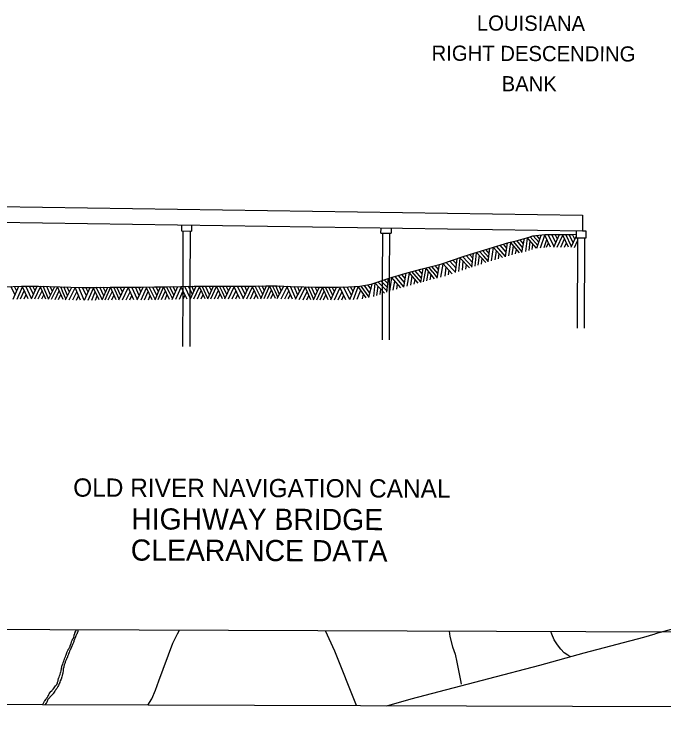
# Model space of a CAD drawing. Extents: x 3146026 to 3183936, y 897894 to 923344.
# Drawn here: x 3162279 to 3165837, y 903274 to 907121 of the extents above; entities that cross this region are included whole.
import ezdxf

# ---------------------------------------------------------------- set-up
doc = ezdxf.new("R2010")
doc.units = 0
for name, color, linetype in [('V-ANNO-SYMB', 7, 'Continuous'), ('V-GRID-FRAM', 7, 'Continuous'), ('V-TOPO-SHOR', 7, 'Continuous')]:
    doc.layers.add(name, color=color, linetype=linetype)

msp = doc.modelspace()

# ---------------------------------------------------------------- linework, layer by layer
at = {"layer": 'V-ANNO-SYMB'}
for p, q in [((3158931.3, 906113.6), (3165391, 906018)), ((3165391.8, 905931.1), (3158932.2, 906025)), ((3165391, 906018), (3165391.8, 905931.1)), ((3163196.2, 905963.1), (3163196.1, 905931.9)), ((3163251.7, 905931.7), (3163251.8, 905962.2)), ((3164287.8, 905919.7), (3164287.9, 905947.2)), ((3164343.5, 905946.4), (3164343.4, 905919.5)), ((3163196.1, 905931.9), (3163251.7, 905931.7)), ((3163204.4, 905628.3), (3163205.3, 905931.8)), ((3163242.3, 905931.7), (3163241.4, 905629)), ((3164287.8, 905919.7), (3164343.4, 905919.5)), ((3164296.3, 905662.3), (3164297, 905919.6)), ((3164334, 905919.5), (3164333.3, 905674.5)), ((3165156.8, 905888), (3165140.5, 905906.9)), ((3165140.8, 905836.9), (3165164.8, 905909.8)), ((3165161.4, 905839.3), (3165184.5, 905908.8)), ((3165216.4, 905843), (3165182.6, 905912)), ((3165235.4, 905845.3), (3165202.7, 905912.4)), ((3165244.9, 905867.1), (3165222.8, 905912.8)), ((3165234.6, 905843.4), (3165265.4, 905913.6)), ((3165253.6, 905887.6), (3165241.4, 905913.1)), ((3165252.7, 905843.7), (3165283.2, 905909.9)), ((3165314.6, 905843.9), (3165281.7, 905913.4)), ((3165330.4, 905846.1), (3165298.8, 905913.5)), ((3165339.7, 905866.3), (3165317.6, 905913.5)), ((3165349.3, 905887.3), (3165337, 905913.6)), ((3165355.6, 905931.7), (3165355.5, 905894.9)), ((3165411.1, 905931.2), (3165391.8, 905931.1)), ((3165411, 905894.8), (3165411.1, 905931.2)), ((3164987.7, 905795.9), (3164999, 905868)), ((3165045.7, 905811.4), (3164996.7, 905870.7)), ((3165059.8, 905817.1), (3165013.2, 905875.1)), ((3165064, 905838.9), (3165031.5, 905879.6)), ((3165068.5, 905861.6), (3165050.4, 905884.3)), ((3165059.3, 905814.7), (3165073.8, 905890.3)), ((3165080.9, 905819.7), (3165089.8, 905893.5)), ((3165138.9, 905837.6), (3165088.5, 905895.5)), ((3165099, 905825.6), (3165105, 905876.5)), ((3165146.1, 905853), (3165105.1, 905900.3)), ((3165151.7, 905870.1), (3165121.6, 905904.8)), ((3165181.2, 905841.6), (3165195.7, 905885.3)), ((3165272.6, 905843.7), (3165293.2, 905889)), ((3165329.4, 905843.9), (3165355.5, 905901.4)), ((3165347.2, 905841.3), (3165363.8, 905877.9)), ((3165355.5, 905894.9), (3165411, 905894.8)), ((3165363.8, 905894.9), (3165362.4, 905398.6)), ((3165401.5, 905894.8), (3165400, 905399.9)), ((3164880.2, 905809.1), (3164860.9, 905831.1)), ((3164873.7, 905762.2), (3164884.3, 905838.2)), ((3164893.5, 905768.2), (3164903.8, 905840.7)), ((3164952.7, 905786.2), (3164901.5, 905843.4)), ((3164969.5, 905792.8), (3164920.7, 905849.2)), ((3164973.1, 905816.3), (3164940, 905854.8)), ((3164976.2, 905838.3), (3164957.9, 905859.9)), ((3164969.2, 905790.7), (3164981, 905866.5)), ((3165005, 905800.9), (3165013.9, 905849.9)), ((3165024.7, 905806), (3165029.2, 905831.3)), ((3165114.6, 905830.5), (3165119, 905860.4)), ((3165194.1, 905842.6), (3165204.7, 905866.8)), ((3165292.9, 905843.8), (3165303.5, 905867.2)), ((3164786.4, 905736.3), (3164735.7, 905790.8)), ((3164789, 905758.4), (3164753.6, 905796.7)), ((3164791.8, 905781.3), (3164772.1, 905802.7)), ((3164786, 905734), (3164795.1, 905810.4)), ((3164802.5, 905739.3), (3164811.2, 905813.1)), ((3164861.9, 905758.4), (3164810, 905814.9)), ((3164820.2, 905745.1), (3164826.4, 905796.8)), ((3164850.5, 905793.8), (3164826.5, 905820.2)), ((3164877.8, 905787.5), (3164842.7, 905825.4)), ((3164875.2, 905767.2), (3164850.5, 905793.8)), ((3164912.6, 905774), (3164919.5, 905823.3)), ((3164931.4, 905779.7), (3164935, 905805.9)), ((3164678.3, 905697.8), (3164625.6, 905753.8)), ((3164695.7, 905705.7), (3164644.7, 905760.1)), ((3164698.4, 905729.3), (3164663.8, 905766.4)), ((3164700.8, 905751.7), (3164681.5, 905772.3)), ((3164696.2, 905703.7), (3164704.2, 905780)), ((3164714.5, 905709.9), (3164722.1, 905782.5)), ((3164773, 905730), (3164719.5, 905785.3)), ((3164733.3, 905716.4), (3164738.3, 905765.9)), ((3164837.8, 905750.7), (3164841.4, 905780.6)), ((3164509.3, 905674.2), (3164475.7, 905714.1)), ((3164513.1, 905697), (3164494.5, 905719.3)), ((3164505.2, 905650), (3164517.8, 905725.9)), ((3164520.4, 905654.2), (3164534.2, 905727.3)), ((3164581.2, 905669.5), (3164533, 905729.2)), ((3164572.2, 905705.6), (3164549.8, 905733.4)), ((3164599.5, 905698.2), (3164566.3, 905737.6)), ((3164603.3, 905720), (3164584.7, 905742.6)), ((3164595.2, 905673.3), (3164608.3, 905748.9)), ((3164615.3, 905678.6), (3164628, 905750.8)), ((3164638.4, 905684.7), (3164644.2, 905734.2)), ((3164657.1, 905690.8), (3164660.1, 905717.1)), ((3164752.5, 905723), (3164755, 905748.5)), ((3164336.2, 905603), (3164348, 905675.3)), ((3164395.7, 905619.7), (3164345.7, 905678)), ((3164413.5, 905626.7), (3164365, 905683.4)), ((3164417.3, 905650.2), (3164384.4, 905688.9)), ((3164420.5, 905672.3), (3164402.3, 905693.9)), ((3164413.2, 905624.6), (3164425.4, 905700.4)), ((3164431.3, 905629.7), (3164443.4, 905701.7)), ((3164491, 905646.1), (3164441.1, 905704.6)), ((3164450.5, 905635), (3164458.6, 905684.1)), ((3164505.6, 905652.4), (3164457.5, 905709.1)), ((3164538.8, 905658.9), (3164548.3, 905710.1)), ((3164556.7, 905663.4), (3164562.2, 905693.1)), ((3164596, 905677.9), (3164572.6, 905705.7)), ((3164233.2, 905613.9), (3164216.4, 905637.5)), ((3164221.5, 905567.6), (3164240.1, 905642.3)), ((3164247.9, 905572.1), (3164256, 905646)), ((3164307.4, 905592), (3164254.7, 905647.9)), ((3164295.6, 905627.3), (3164271.1, 905653.3)), ((3164323.2, 905621.7), (3164287.3, 905658.8)), ((3164295.3, 905334.9), (3164296.3, 905662.3)), ((3164325.4, 905643.8), (3164305.3, 905665)), ((3164320.6, 905596.6), (3164328.4, 905672.9)), ((3164333.3, 905674.5), (3164332.3, 905334.8)), ((3164355.3, 905608.4), (3164363.3, 905657.5)), ((3164374.3, 905613.7), (3164378.4, 905639.8)), ((3164470.1, 905640.4), (3164474.2, 905665.7)), ((3162284.5, 905581.5), (3162261.5, 905627.6)), ((3162274.6, 905558.3), (3162304.9, 905628.8)), ((3162293.3, 905601.9), (3162280.5, 905628.1)), ((3162295.3, 905558.9), (3162324.5, 905626)), ((3162314, 905559.5), (3162334.6, 905604.8)), ((3162355.9, 905559.8), (3162322.9, 905629.2)), ((3162375, 905561.9), (3162343, 905629.4)), ((3162384.7, 905583.6), (3162363.1, 905629.5)), ((3162374.1, 905560), (3162405.7, 905629.9)), ((3162393.6, 905604), (3162381.7, 905629.7)), ((3162393.4, 905560.1), (3162423.5, 905626.6)), ((3162410.2, 905560.3), (3162432.6, 905604.8)), ((3162452.2, 905558.9), (3162421.9, 905629.6)), ((3162468, 905560.5), (3162439, 905629)), ((3162478, 905580.3), (3162457.8, 905628.4)), ((3162466.9, 905558.3), (3162501.5, 905627)), ((3162488.5, 905600.9), (3162477.3, 905627.7)), ((3162484.2, 905557.7), (3162517.6, 905624.1)), ((3162503.2, 905557.1), (3162526.4, 905603.7)), ((3162546.9, 905555.6), (3162517.1, 905626.3)), ((3162548.2, 905592.8), (3162534.4, 905625.7)), ((3162571.7, 905577.7), (3162551.4, 905625.1)), ((3162560.3, 905555.1), (3162594.9, 905623.7)), ((3162581.7, 905597.5), (3162570.5, 905624.5)), ((3162581.1, 905554.4), (3162614.2, 905619.8)), ((3162601, 905553.8), (3162623.5, 905598.2)), ((3162642.9, 905552.4), (3162612.8, 905623.1)), ((3162662, 905553.7), (3162632.9, 905622.4)), ((3162675, 905576.2), (3162653, 905621.9)), ((3162664.6, 905552.4), (3162695.6, 905622.6)), ((3162683.8, 905596.7), (3162671.6, 905622.2)), ((3162683.9, 905552.7), (3162713.4, 905619.5)), ((3162703.8, 905553.1), (3162723.7, 905598.6)), ((3162745.7, 905553.8), (3162711.9, 905622.9)), ((3162761.5, 905556.3), (3162728.9, 905623.2)), ((3162770.4, 905576.5), (3162747.8, 905623.5)), ((3162760.4, 905554.1), (3162791.4, 905624.5)), ((3162779.8, 905597.7), (3162767.2, 905623.8)), ((3162777.7, 905554.4), (3162807.7, 905622.4)), ((3162794.9, 905554.9), (3162817, 905602.1)), ((3162838.6, 905554.5), (3162807, 905624.5)), ((3162839, 905591.7), (3162824.3, 905624.3)), ((3162862.8, 905577.3), (3162841.4, 905624.2)), ((3162852, 905554.4), (3162884.9, 905623.8)), ((3162872.3, 905597.3), (3162860.4, 905624)), ((3162872.8, 905554.2), (3162904.3, 905620.4)), ((3162893.3, 905554.1), (3162914.3, 905599.3)), ((3162935.2, 905554.1), (3162902.8, 905623.7)), ((3162954.3, 905556), (3162922.9, 905623.7)), ((3162964.2, 905577.6), (3162943.1, 905623.7)), ((3162953.4, 905554.1), (3162985.7, 905623.7)), ((3162973.3, 905598), (3162961.7, 905623.7)), ((3162974, 905554), (3163003.5, 905620.8)), ((3162993.9, 905554.4), (3163013.8, 905600)), ((3163035.9, 905555.2), (3163001.9, 905624.2)), ((3163051.6, 905557.7), (3163019, 905624.5)), ((3163060.6, 905578), (3163037.8, 905624.9)), ((3163050.6, 905555.5), (3163081.5, 905626)), ((3163069.9, 905599.1), (3163057.3, 905625.3)), ((3163067.9, 905555.8), (3163097.7, 905623.9)), ((3163086.9, 905556.2), (3163107.6, 905604)), ((3163130.6, 905557), (3163097, 905626.1)), ((3163130, 905594.3), (3163114.3, 905626.4)), ((3163154.3, 905580.5), (3163131.4, 905626.8)), ((3163144.2, 905557.4), (3163174.9, 905627.7)), ((3163163.2, 905600.8), (3163150.5, 905627.2)), ((3163165, 905557.8), (3163194.4, 905624.9)), ((3163184.4, 905558.3), (3163204.7, 905603.8)), ((3163226.4, 905559), (3163192.8, 905628.1)), ((3163203.5, 905299.3), (3163204.4, 905628.3)), ((3163245.4, 905561.2), (3163213, 905628.4)), ((3163255, 905583), (3163233.1, 905628.7)), ((3163241.4, 905629), (3163240.5, 905299.2)), ((3163244.6, 905559.3), (3163275.7, 905629.4)), ((3163263.8, 905603.5), (3163251.7, 905629)), ((3163263, 905559.6), (3163293.4, 905625.9)), ((3163282.9, 905559.7), (3163303.5, 905605)), ((3163324.9, 905559.9), (3163291.9, 905629.4)), ((3163340.6, 905562.1), (3163309, 905629.4)), ((3163349.7, 905582.2), (3163327.8, 905629.5)), ((3163339.4, 905559.9), (3163371.5, 905629.8)), ((3163359.4, 905603.2), (3163347.3, 905629.6)), ((3163356.7, 905559.9), (3163387.7, 905627.5)), ((3163375.7, 905560), (3163397.3, 905607.4)), ((3163419.5, 905560.1), (3163387.1, 905629.6)), ((3163419.4, 905597.3), (3163404.4, 905629.7)), ((3163443.4, 905583.1), (3163421.5, 905629.7)), ((3163432.9, 905560.1), (3163464.9, 905629.9)), ((3163452.7, 905603.2), (3163440.5, 905629.8)), ((3163453.7, 905560.2), (3163484.4, 905626.7)), ((3163473.6, 905560.2), (3163494.4, 905605.5)), ((3163515.5, 905560.4), (3163482.9, 905629.9)), ((3163534.6, 905562.4), (3163503, 905630)), ((3163544.5, 905584), (3163523.1, 905630)), ((3163533.7, 905560.4), (3163565.7, 905630.2)), ((3163553.5, 905604.4), (3163541.7, 905630.1)), ((3163553, 905560.5), (3163583.5, 905626.8)), ((3163572.9, 905560.5), (3163593.5, 905605.8)), ((3163615.4, 905560.8), (3163582, 905630.1)), ((3163631.1, 905563.2), (3163599, 905630.3)), ((3163640.2, 905583.4), (3163617.9, 905630.5)), ((3163630.1, 905561), (3163661.5, 905631.2)), ((3163649.7, 905604.5), (3163637.3, 905630.7)), ((3163647.3, 905561.2), (3163677.8, 905629)), ((3163666.4, 905561.4), (3163687.5, 905609)), ((3163710.1, 905561.8), (3163677.1, 905631.1)), ((3163709.7, 905599), (3163694.4, 905631.3)), ((3163723.8, 905569.5), (3163709.7, 905599)), ((3163731.4, 905584.3), (3163711.5, 905631.9)), ((3163719.9, 905561.8), (3163755, 905630.1)), ((3163741.5, 905604), (3163730.5, 905631.1)), ((3163740.6, 905561), (3163774.3, 905626)), ((3163760.5, 905560.1), (3163783.3, 905604.4)), ((3163802.4, 905558.4), (3163772.9, 905629.3)), ((3163821.1, 905559.4), (3163793, 905628.5)), ((3163832.1, 905580.6), (3163813.1, 905627.6)), ((3163820.2, 905557.5), (3163855.6, 905625.6)), ((3163842.1, 905600.4), (3163831.7, 905626.7)), ((3163839.4, 905556.6), (3163873.2, 905621.3)), ((3163862.2, 905555.5), (3163883.2, 905600.6)), ((3163904.1, 905555.3), (3163871.9, 905625.1)), ((3163919.9, 905557.4), (3163888.9, 905625)), ((3163929.3, 905577.4), (3163907.8, 905624.9)), ((3163919.1, 905555.1), (3163951.5, 905625)), ((3163939.3, 905598.4), (3163927.2, 905624.8)), ((3163936.4, 905555.1), (3163967.7, 905622.6)), ((3163955.5, 905555.1), (3163977.2, 905602.4)), ((3163999.2, 905555), (3163967, 905624.7)), ((3163999.2, 905592.2), (3163984.3, 905624.7)), ((3164023.4, 905578), (3164001.4, 905624.7)), ((3164012.8, 905555.1), (3164044.9, 905624.8)), ((3164032.6, 905598.2), (3164020.5, 905624.7)), ((3164033.6, 905555.1), (3164064.4, 905621.6)), ((3164053.9, 905555.2), (3164074.5, 905600.5)), ((3164095.9, 905555.5), (3164062.8, 905624.9)), ((3164114.9, 905557.6), (3164083, 905625.1)), ((3164127.1, 905580.2), (3164103.1, 905624.8)), ((3164117.8, 905556), (3164145.6, 905627.5)), ((3164134.9, 905601), (3164121.7, 905626)), ((3164137, 905557.2), (3164163.5, 905625.2)), ((3164156.9, 905558.4), (3164174.8, 905604.8)), ((3164207.1, 905564.9), (3164162, 905627.2)), ((3164222.2, 905569.9), (3164178.8, 905630.4)), ((3164227.5, 905591.4), (3164197.2, 905633.9)), ((3164265.9, 905578.2), (3164271.4, 905630)), ((3164283.4, 905584), (3164286.6, 905614)), ((3164321, 905601.3), (3164295.8, 905627.4)), ((3162333.7, 905559.6), (3162344.5, 905583.7)), ((3162430.5, 905559.6), (3162442, 905582.6)), ((3162521.6, 905556.4), (3162535.1, 905583.5)), ((3162562.4, 905559.4), (3162548.2, 905592.8)), ((3162620.6, 905553.1), (3162632.5, 905576.7)), ((3162724.1, 905553.4), (3162734.3, 905577)), ((3162813.3, 905554.8), (3162826.1, 905582.1)), ((3162854, 905558.7), (3162839, 905591.7)), ((3162913, 905554.1), (3162924, 905578.1)), ((3163014.3, 905554.8), (3163024.4, 905578.3)), ((3163105.3, 905556.6), (3163117.3, 905584.3)), ((3163146.1, 905561.7), (3163130, 905594.3)), ((3163204.1, 905558.6), (3163214.8, 905582.8)), ((3163303.2, 905559.8), (3163313.7, 905583.2)), ((3163394.2, 905560), (3163406.7, 905587.5)), ((3163434.8, 905564.5), (3163419.4, 905597.3)), ((3163493.3, 905560.3), (3163504.2, 905584.3)), ((3163593.7, 905560.6), (3163604.1, 905584.1)), ((3163684.8, 905561.6), (3163697, 905589.2)), ((3163780.2, 905559.3), (3163792.2, 905582.9)), ((3163882.5, 905555.4), (3163893.2, 905578.7)), ((3163973.8, 905555.1), (3163986.4, 905582.5)), ((3164014.8, 905559.4), (3163999.3, 905592.2)), ((3164073.6, 905555.3), (3164084.4, 905579.4)), ((3164185.8, 905560.8), (3164191.9, 905585.8))]:
    msp.add_line(p, q, dxfattribs=at)
msp.add_lwpolyline([(3150260.2, 907341.2), (3165911.3, 907284.3), (3165898.4, 903734.3), (3150247.3, 903791.2)], close=True, dxfattribs=at)
msp.add_lwpolyline([(3162226.4, 905626.7), (3162319.3, 905629.1), (3162412.2, 905629.9), (3162530.9, 905625.8), (3162649.7, 905621.8), (3162727.1, 905623.1), (3162804.5, 905624.5), (3162889.8, 905623.7), (3162975.2, 905623.7), (3163047.1, 905625.1), (3163119.1, 905626.5), (3163191.9, 905628.1), (3163264.7, 905629.3), (3163330.4, 905629.5), (3163396.1, 905629.7), (3163495.6, 905630), (3163595.2, 905630.2), (3163657.1, 905630.9), (3163719, 905631.6), (3163791.8, 905628.6), (3163864.5, 905625.2), (3163932.7, 905624.8), (3164000.9, 905624.7), (3164055.7, 905624.8), (3164110.5, 905625.3), (3164172.4, 905629.2), (3164233.6, 905640.8), (3164282.9, 905657.3), (3164331.9, 905674.1), (3164419, 905698.6), (3164506.3, 905722.5), (3164563.9, 905737), (3164621.2, 905752.3), (3164679.3, 905771.5), (3164737.1, 905791.3), (3164796.2, 905810.5), (3164855.4, 905829.4), (3164921.1, 905849.3), (3164987.1, 905868.2), (3165026.9, 905878.5), (3165066.8, 905888.3), (3165093, 905896.8), (3165119.6, 905904.5), (3165184.4, 905912), (3165249.4, 905913.3), (3165282, 905913.4), (3165314.7, 905913.5), (3165335.1, 905913.6), (3165355.4, 905913.7)], dxfattribs=at)
at = {"layer": 'V-GRID-FRAM'}
msp.add_lwpolyline([(3150311.9, 921563.1), (3181637, 921462.9), (3181586.7, 903274.3), (3150245.8, 903374.5), (3150311.9, 921563.1)], dxfattribs=at)
at = {"layer": 'V-TOPO-SHOR'}
for points in [[(3167013.7, 904050.1), (3166561.5, 903927.5), (3166268, 903854.6), (3165789, 903723.7)], [(3162591.8, 903671.5), (3162592, 903675.7), (3162592.8, 903679.4), (3162595.2, 903685.7), (3162596.8, 903689.3), (3162598.2, 903692.2), (3162599.6, 903694.4), (3162602.1, 903699.1), (3162603.5, 903701.1), (3162605.5, 903706.4), (3162607.5, 903713.3), (3162607.9, 903715.9), (3162608.9, 903719.3), (3162609.1, 903720.6), (3162610.9, 903726), (3162612.5, 903729.9), (3162613.3, 903731.3), (3162613.7, 903732.7), (3162617, 903739.2), (3162619.2, 903744.1), (3162620.1, 903746.3)], [(3162630.1, 903746.2), (3162629.5, 903744.3), (3162628.3, 903741.9), (3162627.7, 903738.6), (3162627.3, 903737.4), (3162627.3, 903736.4), (3162624.5, 903728.3), (3162623.9, 903726.7), (3162622.5, 903724), (3162621.5, 903721.2), (3162618.6, 903716.9), (3162617, 903713.7), (3162615, 903708.4), (3162611, 903699.3), (3162610, 903695.6), (3162609.2, 903694), (3162608.1, 903691.2), (3162606.5, 903685.3), (3162606.5, 903683.9), (3162605.5, 903681), (3162604.5, 903678.2), (3162604.1, 903676.4), (3162600.9, 903669.1), (3162600.7, 903668.7)], [(3163010.9, 903332.9), (3163032.3, 903367.3), (3163054, 903416.1), (3163072.2, 903466.2), (3163148.6, 903672.4), (3163174.1, 903724.7), (3163184.7, 903744.2)], [(3164154.5, 903331.7), (3164035.9, 903629.8), (3163983.8, 903741.2)], [(3164660.5, 903738.8), (3164665.1, 903710.6), (3164680.1, 903652.3), (3164694.6, 903613.6), (3164702.8, 903568.9), (3164722.9, 903469.1), (3164727.5, 903449.3)], [(3164878.7, 903479.4), (3165157.8, 903553), (3165400.3, 903619.3), (3165726.3, 903706.7), (3165789, 903723.7)], [(3165323.6, 903599.6), (3165310.9, 903607.7), (3165291.1, 903620.2), (3165272.5, 903639.8), (3165255, 903663.5), (3165236.6, 903691.4), (3165222.9, 903721.8), (3165217.1, 903736.8)], [(3162600.8, 903668.8), (3162599.5, 903666.6), (3162598.2, 903663.5), (3162596, 903657.3), (3162591.8, 903647.4), (3162589.2, 903642.3), (3162588.1, 903640.5), (3162585.4, 903634.1), (3162584.5, 903632.6), (3162583.2, 903628.6), (3162580.3, 903622), (3162579.2, 903619.7), (3162578.1, 903617.1), (3162577.7, 903615.5), (3162574.4, 903607.6), (3162573.3, 903603.8), (3162572.4, 903601.6), (3162571.3, 903598.1), (3162567.3, 903589.4), (3162565.8, 903586.8), (3162564.3, 903581.9), (3162562.7, 903578.6), (3162561.2, 903574.4), (3162559.4, 903570.2), (3162558.5, 903566.9), (3162556.5, 903562.4), (3162554.6, 903557.4), (3162553.7, 903554.3), (3162551.7, 903545.6), (3162551.5, 903544.1), (3162550.6, 903541.4), (3162548.6, 903532.4), (3162548.2, 903529.3), (3162548, 903525.7), (3162548, 903522), (3162547.5, 903520.4), (3162546.4, 903512.9), (3162546.4, 903510.5), (3162546.2, 903509.4), (3162544.7, 903504.1), (3162544, 903502.3), (3162542.9, 903497), (3162540.3, 903486.8), (3162539, 903484.2), (3162538.5, 903482.2), (3162536.1, 903476.6), (3162531.9, 903466.2), (3162529, 903458.7), (3162528.8, 903457.4), (3162526.4, 903452.3), (3162525.3, 903449.6), (3162524.6, 903447.4), (3162522, 903441.5), (3162519.3, 903436.2), (3162517.8, 903433.9), (3162517.4, 903432.4), (3162516.5, 903431.5), (3162513, 903425.5), (3162511, 903422.7), (3162507.7, 903418.4), (3162507, 903417.3), (3162506.6, 903416.5), (3162505.9, 903415.8), (3162504.8, 903413.6), (3162502.1, 903410.3), (3162498.8, 903404.3), (3162495.5, 903399.4), (3162493.8, 903397.4), (3162493.1, 903396.3), (3162485.6, 903388.4), (3162483.8, 903386.8), (3162482.3, 903384.6), (3162481, 903383), (3162475.2, 903377.5), (3162472.3, 903374.4), (3162469.5, 903371.1), (3162468.4, 903369.3), (3162467.5, 903368.4), (3162464.4, 903364), (3162462.2, 903360.5), (3162461.3, 903358.7), (3162460, 903354.9), (3162456, 903347), (3162454.3, 903344.8), (3162448.1, 903335.9), (3162447.8, 903335.5)], [(3162565.8, 903615.3), (3162568, 903620.8), (3162568.4, 903622.6), (3162569.3, 903625), (3162573, 903633.4), (3162574.4, 903635.9), (3162575.5, 903638.5), (3162577.9, 903642.5), (3162579.9, 903644.7), (3162580.5, 903646.3), (3162582.3, 903648.9), (3162583.4, 903651.1), (3162585.6, 903656), (3162586.9, 903658.4), (3162590, 903667.1), (3162590.7, 903668.4), (3162591.8, 903671.5)], [(3162435.3, 903335.5), (3162436.8, 903338.8), (3162438.1, 903342.1), (3162439.2, 903343.6), (3162445.4, 903354.9), (3162447.8, 903358), (3162454.2, 903365.5), (3162457.1, 903370.4), (3162459.3, 903373.7), (3162460.6, 903376.8), (3162461.5, 903377.9), (3162463.5, 903381.7), (3162464.8, 903383.7), (3162465.7, 903385.7), (3162466.6, 903387), (3162469.4, 903392.5), (3162470.5, 903395), (3162471.4, 903396.1), (3162474.1, 903400.5), (3162480.5, 903408), (3162482.9, 903410.5), (3162486.7, 903413.8), (3162487.5, 903414.9), (3162488.4, 903415.5), (3162489.3, 903416.9), (3162492.6, 903420.6), (3162493.3, 903422.2), (3162495, 903423.7), (3162497.7, 903427.7), (3162505.6, 903438.6), (3162507.8, 903441), (3162508.5, 903442.1), (3162511.6, 903445.2), (3162512.3, 903446.5), (3162513.4, 903448.7), (3162513.8, 903450.1), (3162514.5, 903451), (3162516, 903454.5), (3162516.2, 903455.6), (3162517.6, 903458.7), (3162519.1, 903463.3), (3162519.8, 903466.4), (3162520.4, 903471.1), (3162522.2, 903479), (3162523, 903481.3), (3162524.4, 903483), (3162526.1, 903486.8), (3162528.6, 903493.4), (3162529.9, 903498.7), (3162530.8, 903501.2), (3162533.8, 903511.6), (3162534.5, 903514.2), (3162536, 903522.4), (3162536.9, 903525.5), (3162537.1, 903527.3), (3162538.2, 903531.5), (3162538.7, 903534.8), (3162539.1, 903536.8), (3162539.1, 903537.9), (3162539.8, 903540.8), (3162539.8, 903541.9), (3162540.6, 903545.2), (3162540.9, 903546.9), (3162542.8, 903553.1), (3162543.5, 903554.5), (3162543.9, 903556.5), (3162545.1, 903558.9), (3162547.7, 903566), (3162548.6, 903568), (3162549.5, 903570.6), (3162550.8, 903573.7), (3162551.2, 903575.3), (3162553.6, 903581.2), (3162554.7, 903585.4), (3162557.8, 903593.4), (3162558.9, 903597.2), (3162559.8, 903598.9), (3162562.7, 903606.4), (3162563.8, 903609.8), (3162565.5, 903614), (3162565.8, 903615.3)], [(3164318.9, 903329.5), (3164452.9, 903367.5), (3164878.7, 903479.4)]]:
    msp.add_lwpolyline(points, dxfattribs=at)

# ---------------------------------------------------------------- texts
at = {"layer": 'V-ANNO-SYMB'}
for s, height, rotation, p in [('LOUISIANA', 83, 359.75, (3164812.6, 907030.3)), ('RIGHT DESCENDING ', 82.999, 359.75, (3164564.5, 906865.4)), ('BANK', 83, 359.75, (3164948.1, 906697.7)), ('OLD RIVER NAVIGATION CANAL', 100, 359.8334, (3162602.5, 904476.2)), ('HIGHWAY BRIDGE', 115.999, 359.8334, (3162920.4, 904296.3)), ('CLEARANCE DATA', 116, 359.7917, (3162917.9, 904125.7))]:
    msp.add_text(s, height=height, rotation=rotation, dxfattribs=at).set_placement(p)

doc.saveas('drawing.dxf')
